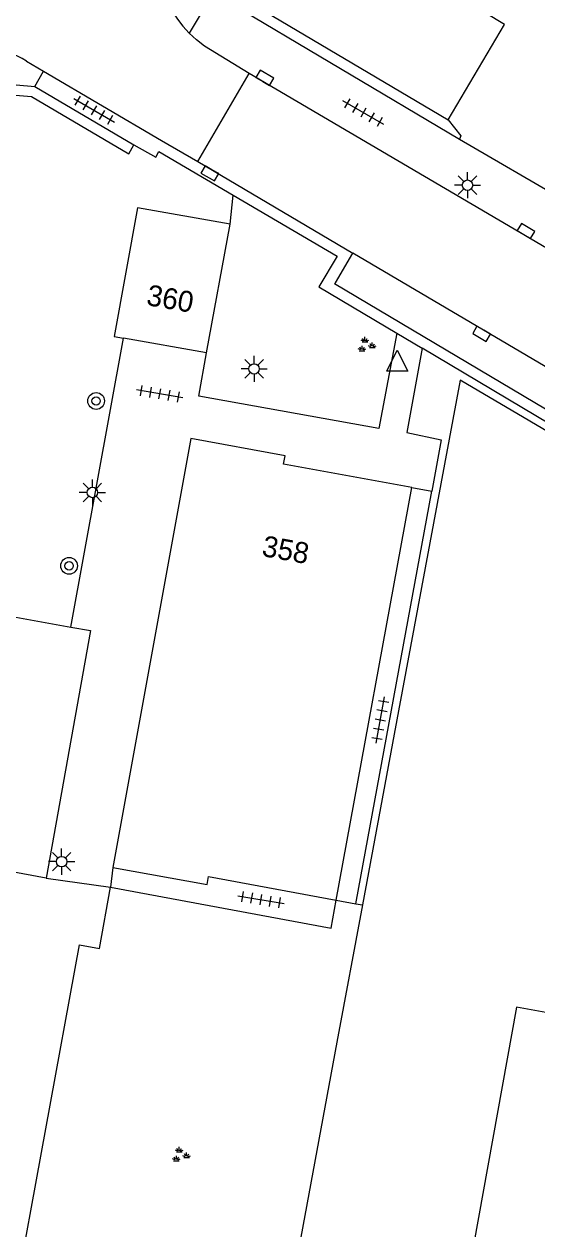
# Model space of a CAD drawing. Extents: x 132999 to 136000, y 398499 to 400501.
# Drawn here: x 133406.8 to 133431.3, y 399414.8 to 399472.4 of the extents above; entities that cross this region are included whole.
import ezdxf

# ---------------------------------------------------------------- set-up
doc = ezdxf.new("R2010")
doc.units = 0
for name, color, linetype in [('gg-afsc-erfafscheiding', 7, 'Continuous'), ('gg-afsc-hekwerk', 7, 'Continuous'), ('gg-afsc-muur', 7, 'Continuous'), ('gg-anno-huisnummerreeks BGT', 7, 'Continuous'), ('gg-bbg-gedigitaliseerde bebouwing', 7, 'Continuous'), ('gg-bbg-hoofdgebouw', 7, 'Continuous'), ('gg-knt-verharding', 7, 'Continuous'), ('gg-knt-verharding nz', 7, 'Continuous'), ('gt-grn-groengrens', 7, 'Continuous'), ('gt-grn-weggrens', 7, 'Continuous'), ('gt-symb-boom', 7, 'Continuous'), ('gt-symb-groenvak', 7, 'Continuous'), ('gt-symb-kolk', 7, 'Continuous'), ('gt-symb-lichtmast', 7, 'Continuous'), ('gt-symb-tegel verharding', 7, 'Continuous'), ('gt-symb-waterafsluiter', 7, 'Continuous')]:
    doc.layers.add(name, color=color, linetype=linetype)

# ---------------------------------------------------------------- blocks, each defined once
blk = doc.blocks.new('gt0-LMAST')
at = {"layer": 'gt-symb-lichtmast'}
for p, q in [((-0.005, 0.246), (-0.005, 0.621)), ((-0.182, 0.173), (-0.447, 0.438)), ((0.172, 0.173), (0.437, 0.438)), ((-0.255, -0.004), (-0.63, -0.004)), ((-0.182, -0.181), (-0.447, -0.446)), ((-0.005, -0.254), (-0.005, -0.629)), ((0.437, -0.446), (0.172, -0.181)), ((0.245, -0.004), (0.62, -0.004))]:
    blk.add_line(p, q, dxfattribs=at)
blk.add_circle((-0.005, -0.004), 0.25, dxfattribs=at)
blk = doc.blocks.new('gt0-KOLK')
at = {"layer": 'gt-symb-kolk'}
blk.add_lwpolyline([(0, 0), (0.375, 0), (0.375, 0.4), (-0.375, 0.4), (-0.375, 0), (0, 0)], dxfattribs=at)
blk = doc.blocks.new('gt0-TEG1')
at = {"layer": 'gt-symb-tegel verharding'}
for p, q in [((-1.125, 0), (1.125, 0)), ((-0.9, -0.25), (-0.9, 0.25)), ((-0.45, -0.25), (-0.45, 0.25)), ((0, -0.25), (0, 0.25)), ((0.45, -0.25), (0.45, 0.25)), ((0.9, -0.25), (0.9, 0.25))]:
    blk.add_line(p, q, dxfattribs=at)
blk = doc.blocks.new('gt0-GRVAK')
at = {"layer": 'gt-symb-groenvak'}
for p, q in [((-0.11, 0.189), (-0.228, 0.24)), ((-0.182, 0.153), (0.088, 0.153)), ((-0.091, 0.211), (-0.156, 0.322)), ((-0.047, 0.214), (-0.047, 0.393)), ((-0.004, 0.211), (0.061, 0.322)), ((0.015, 0.189), (0.133, 0.24)), ((0.262, -0.052), (0.197, 0.059)), ((0.305, -0.049), (0.305, 0.13)), ((0.349, -0.052), (0.414, 0.059)), ((-0.245, -0.228), (-0.363, -0.177)), ((-0.318, -0.264), (-0.047, -0.264)), ((-0.226, -0.206), (-0.291, -0.095)), ((-0.183, -0.203), (-0.183, -0.024)), ((-0.139, -0.206), (-0.074, -0.095)), ((-0.12, -0.228), (-0.002, -0.177)), ((0.243, -0.074), (0.125, -0.023)), ((0.17, -0.11), (0.441, -0.11)), ((0.368, -0.074), (0.486, -0.023))]:
    blk.add_line(p, q, dxfattribs=at)
blk = doc.blocks.new('gt0-BOOM')
at = {"layer": 'gt-symb-boom'}
for radius in [0.4, 0.2]:
    blk.add_circle((0, 0), radius, dxfattribs=at)
blk = doc.blocks.new('gt0-WAFSL')
at = {"layer": 'gt-symb-waterafsluiter'}
for p, q in [((-0.5, -0.333), (0, 0.667)), ((0, 0.667), (0.5, -0.333)), ((0.5, -0.333), (-0.5, -0.333))]:
    blk.add_line(p, q, dxfattribs=at)

msp = doc.modelspace()

# ---------------------------------------------------------------- linework, layer by layer
at = {"layer": 'gg-afsc-erfafscheiding'}
for p, q in [((133424.7, 399439.59), (133422.981, 399430.309)), ((133422.981, 399430.309), (133421.766, 399423.752))]:
    msp.add_line(p, q, dxfattribs=at)
at = {"layer": 'gg-afsc-hekwerk'}
msp.add_line((133427.475, 399454.448), (133424.7, 399439.59), dxfattribs=at)
for points in [[(133437.659, 399449.504), (133427.65, 399455.387), (133427.475, 399454.448)], [(133421.766, 399423.752), (133419.266, 399410.285), (133449.585, 399404.679)]]:
    msp.add_lwpolyline(points, dxfattribs=at)
at = {"layer": 'gg-afsc-muur'}
msp.add_line((133427.618, 399466.906), (133432.968, 399463.789), dxfattribs=at)
msp.add_lwpolyline([(133427.086, 399467.828), (133427.693, 399467.059), (133427.618, 399466.906)], dxfattribs=at)
at = {"layer": 'gg-bbg-gedigitaliseerde bebouwing'}
msp.add_lwpolyline([(133427.086, 399467.828), (133429.783, 399472.39), (133428.859, 399472.936)], dxfattribs=at)
at = {"layer": 'gg-bbg-hoofdgebouw'}
for p, q in [((133417.95, 399473.23), (133427.086, 399467.828)), ((133415.53, 399456.7), (133416.65, 399462.85)), ((133415.53, 399456.7), (133411.557, 399457.391)), ((133421.73, 399430.54), (133425.34, 399450.26))]:
    msp.add_line(p, q, dxfattribs=at)
for points in [[(133416.65, 399462.85), (133412.22, 399463.62), (133411.1, 399457.47), (133411.557, 399457.391)], [(133425.34, 399450.26), (133419.21, 399451.37), (133419.28, 399451.77), (133414.78, 399452.6), (133411.05, 399432.1)], [(133411.05, 399432.1), (133415.55, 399431.28), (133415.62, 399431.67), (133421.73, 399430.54)], [(133455.984, 399420.773), (133455.463, 399420.868), (133454.612, 399419.426), (133450.595, 399420.156), (133450.876, 399421.701), (133430.349, 399425.428), (133427.849, 399411.582), (133448.389, 399407.873), (133449.471, 399413.89), (133451.118, 399413.593), (133450.847, 399413.15), (133451.311, 399412.85), (133455.984, 399420.773)]]:
    msp.add_lwpolyline(points, dxfattribs=at)
at = {"layer": 'gg-knt-verharding'}
for p, q in [((133415.85, 399473.92), (133427.618, 399466.906)), ((133406.92, 399470.627), (133407.722, 399470.156)), ((133407.308, 399469.427), (133407.722, 399470.156)), ((133415.113, 399465.845), (133417.567, 399470.044)), ((133431.785, 399461.702), (133417.567, 399470.044)), ((133402.532, 399469.835), (133407.308, 399469.427)), ((133407.308, 399469.427), (133412.056, 399466.634)), ((133413.246, 399466.312), (133416.798, 399464.23)), ((133415.113, 399465.845), (133422.524, 399461.45)), ((133421.687, 399460.047), (133422.524, 399461.45)), ((133420.901, 399459.855), (133424.632, 399457.634)), ((133409.038, 399443.588), (133411.557, 399457.391)), ((133424.632, 399457.634), (133425.837, 399456.916)), ((133437.827, 399449.777), (133425.837, 399456.916)), ((133422.668, 399430.367), (133426.299, 399450.086)), ((133406.051, 399444.123), (133409.038, 399443.588)), ((133407.85, 399431.59), (133406.053, 399431.918)), ((133421.73, 399430.54), (133422.668, 399430.367))]:
    msp.add_line(p, q, dxfattribs=at)
for points in [[(133417.567, 399470.044), (133415.425, 399471.356), (133415.046, 399471.646), (133414.695, 399471.97)], [(133407.722, 399470.156), (133413.371, 399466.839), (133415.113, 399465.845)], [(133412.056, 399466.634), (133413.107, 399466.046), (133413.246, 399466.312)], [(133416.798, 399464.23), (133421.78, 399461.31), (133420.901, 399459.855)], [(133438.518, 399452.032), (133437.587, 399450.536), (133421.651, 399459.987), (133421.687, 399460.047)], [(133424.632, 399457.634), (133423.767, 399453.07), (133415.152, 399454.622), (133415.53, 399456.7)], [(133425.837, 399456.916), (133425.103, 399452.88), (133426.751, 399452.539), (133426.299, 399450.086)], [(133409.038, 399443.588), (133409.98, 399443.42), (133407.85, 399431.59)], [(133406.231, 399410.807), (133409.446, 399428.398), (133410.413, 399428.228), (133410.926, 399431.151)], [(133410.926, 399431.151), (133421.481, 399429.197), (133421.73, 399430.54)]]:
    msp.add_lwpolyline(points, dxfattribs=at)
for centre, radius, start, end in [((133418.348, 399475.568), 5.127, 147.55053, 224.56894), ((133404.728, 399467.142), 4.117, 57.82683, 112.60318)]:
    msp.add_arc(centre, radius, start, end, dxfattribs=at)
at = {"layer": 'gg-knt-verharding nz'}
msp.add_line((133438.518, 399452.032), (133422.524, 399461.45), dxfattribs=at)
at = {"layer": 'gt-grn-groengrens'}
for p, q in [((133411.802, 399466.203), (133412.056, 399466.634)), ((133416.65, 399462.85), (133416.798, 399464.23)), ((133422.668, 399430.367), (133422.981, 399430.309))]:
    msp.add_line(p, q, dxfattribs=at)
msp.add_lwpolyline([(133397.524, 399467.908), (133402.58, 399469.329), (133407.152, 399468.938), (133411.802, 399466.203)], dxfattribs=at)
at = {"layer": 'gt-grn-weggrens'}
for p, q in [((133415.85, 399473.92), (133414.695, 399471.97)), ((133425.34, 399450.26), (133426.299, 399450.086)), ((133411.05, 399432.1), (133410.926, 399431.151)), ((133407.85, 399431.59), (133410.926, 399431.151))]:
    msp.add_line(p, q, dxfattribs=at)

# ---------------------------------------------------------------- block references
at = {"layer": 'gt-symb-boom'}
for p in [(133410.244, 399454.393), (133408.95, 399446.514)]:
    msp.add_blockref('gt0-BOOM', p, dxfattribs=at)
at = {"layer": 'gt-symb-groenvak'}
for p in [(133423.149, 399457.059), (133414.267, 399418.347)]:
    msp.add_blockref('gt0-GRVAK', p, dxfattribs=at)
at = {"layer": 'gt-symb-kolk'}
for p, rotation in [((133418.214, 399469.664), -30.413230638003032), ((133415.782, 399465.448), 150.20538279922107), ((133430.704, 399462.343), -30.541098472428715), ((133428.783, 399457.775), 149.79306598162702)]:
    msp.add_blockref('gt0-KOLK', p, dxfattribs=dict(at, rotation=rotation))
at = {"layer": 'gt-symb-lichtmast'}
for p in [(133428.014, 399464.709), (133417.806, 399455.93), (133410.07, 399450.024), (133408.601, 399432.38)]:
    msp.add_blockref('gt0-LMAST', p, dxfattribs=at)
at = {"layer": 'gt-symb-tegel verharding'}
for p, rotation in [((133410.145, 399468.289), -30.256437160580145), ((133423.027, 399468.171), 149.99927221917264), ((133413.279, 399454.735), 169.9820655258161), ((133423.845, 399439.14), 79.80279442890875), ((133418.137, 399430.561), -9.500010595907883)]:
    msp.add_blockref('gt0-TEG1', p, dxfattribs=dict(at, rotation=rotation))
at = {"layer": 'gt-symb-waterafsluiter'}
msp.add_blockref('gt0-WAFSL', (133424.648, 399456.149), dxfattribs=at)

# ---------------------------------------------------------------- texts
at = {"layer": 'gg-anno-huisnummerreeks BGT'}
for s, rotation, p in [('360', 350.2, (133412.609, 399458.983)), ('358', 349.7, (133418.13, 399446.993))]:
    msp.add_text(s, height=1, rotation=rotation, dxfattribs=at).set_placement(p)

doc.saveas('drawing.dxf')
